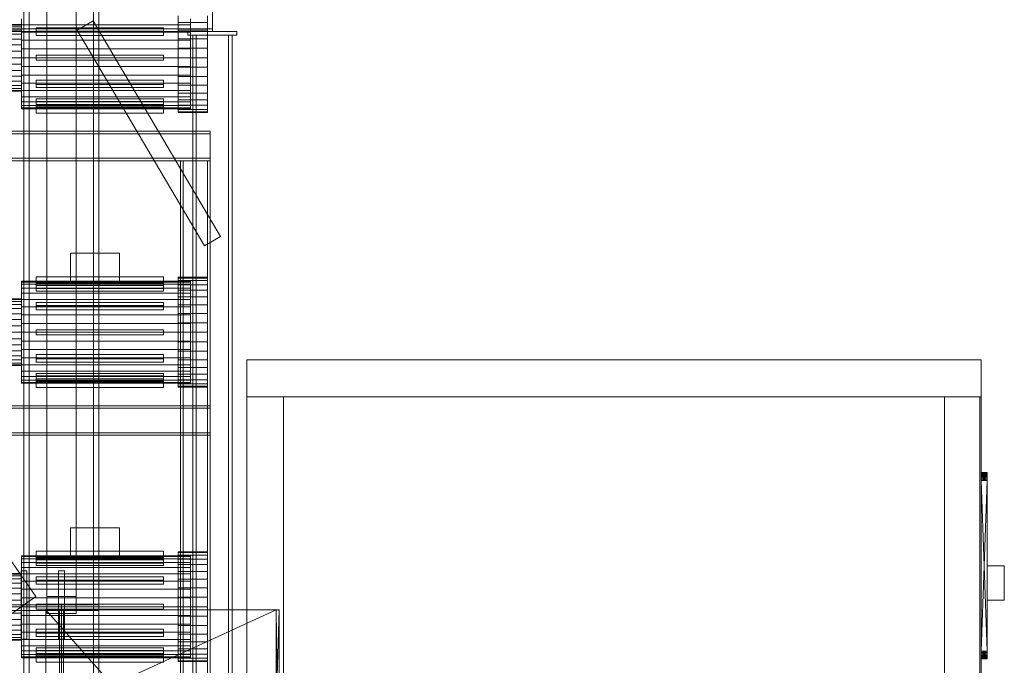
# Model space of a CAD drawing. Header units: millimetres. Extents: x -2233 to 65662, y -50530 to 6847.
# Tile 314 of 656: x 1736 to 3747, y -34473 to -33156. Entities that reach past the tile are written whole.
import ezdxf

# ---------------------------------------------------------------- set-up
doc = ezdxf.new("R2010")
doc.units = ezdxf.units.MM
for name, color, linetype, lineweight in [('frontal_C02', 7, 'Continuous', 0), ('frontal_secador', 7, 'Continuous', 0), ('frontal_tolva', 7, 'Continuous', 0)]:
    doc.layers.add(name, color=color, linetype=linetype, lineweight=lineweight)

msp = doc.modelspace()

# ---------------------------------------------------------------- linework, layer by layer
at = {"layer": 'frontal_C02'}
for p, q in [((2130, -33124.613), (2130, -33174.613)), ((2130, -33174.613), (-2130, -33174.613)), ((1886.358, -33157.947), (1853.642, -33177.279)), ((2146.358, -33597.947), (1886.358, -33157.947)), ((2130, -33174.613), (2130, -33179.613)), ((2130, -33179.613), (-2130, -33179.613)), ((2113.642, -33617.279), (1853.642, -33177.279)), ((2080, -33179.613), (2180, -33179.613)), ((2080, -33187.613), (2080, -33179.613)), ((2080, -33187.613), (2180, -33187.613)), ((2090, -33187.613), (2097, -33187.613)), ((2090, -35975), (2090, -33187.613)), ((2097, -35975), (2097, -33187.613)), ((2097, -33187.613), (2163, -33187.613)), ((2163, -33187.613), (2170, -33187.613)), ((2163, -35975), (2163, -33187.613)), ((2170, -35975), (2170, -33187.613)), ((2180, -33187.613), (2180, -33179.613)), ((2146.358, -33597.947), (2113.642, -33617.279))]:
    msp.add_line(p, q, dxfattribs=at)
at = {"layer": 'frontal_secador'}
for p, q in [((1740, -33166.65), (1740, -33153.831)), ((2060, -33161.508), (2060, -33147.703)), ((2085, -33166.65), (2085, -33153.831)), ((2120, -33161.508), (2120, -33147.703)), ((1740, -33165.5), (1715, -33165.5)), ((1740, -33166.807), (1715, -33166.807)), ((1740, -33170.676), (1715, -33170.676)), ((1740, -33166.807), (1740, -33165.5)), ((1740, -33181.5), (1740, -33166.65)), ((2085, -33166.65), (1740, -33166.65)), ((1740, -33170.676), (1740, -33166.807)), ((1740, -33176.96), (1740, -33170.676)), ((1770, -33179.17), (1770, -33172.67)), ((1770, -33172.67), (2030, -33172.67)), ((1770, -33181.33), (1770, -33172.67)), ((2030, -33172.67), (2030, -33179.17)), ((2030, -33172.67), (2030, -33181.33)), ((2060, -33177.5), (2060, -33161.508)), ((2120, -33161.508), (2060, -33161.508)), ((2085, -33181.5), (2085, -33166.65)), ((2120, -33177.5), (2120, -33161.508)), ((1740, -33176.96), (1715, -33176.96)), ((1740, -33185.417), (1715, -33185.417)), ((1740, -33195.721), (1715, -33195.721)), ((1740, -33185.417), (1740, -33176.96)), ((1740, -33197.93), (1740, -33181.5)), ((2085, -33181.5), (1740, -33181.5)), ((1740, -33195.721), (1740, -33185.417)), ((1740, -33207.478), (1740, -33195.721)), ((2030, -33179.17), (1770, -33179.17)), ((1770, -33179.17), (1770, -33187.83)), ((2030, -33181.33), (1770, -33181.33)), ((1770, -33181.33), (1770, -33187.83)), ((1770, -33187.83), (2030, -33187.83)), ((2030, -33187.83), (2030, -33179.17)), ((2030, -33187.83), (2030, -33181.33)), ((2060, -33195.194), (2060, -33177.5)), ((2120, -33177.5), (2060, -33177.5)), ((2060, -33214.051), (2060, -33195.194)), ((2120, -33195.194), (2060, -33195.194)), ((2085, -33197.93), (2085, -33181.5)), ((2120, -33195.194), (2120, -33177.5)), ((2120, -33214.051), (2120, -33195.194)), ((1740, -33207.478), (1715, -33207.478)), ((1740, -33215.441), (1740, -33197.93)), ((2085, -33197.93), (1740, -33197.93)), ((1740, -33220.234), (1740, -33207.478)), ((1740, -33233.5), (1740, -33215.441)), ((2085, -33215.441), (1740, -33215.441)), ((2060, -33233.5), (2060, -33214.051)), ((2120, -33214.051), (2060, -33214.051)), ((2085, -33215.441), (2085, -33197.93)), ((2085, -33233.5), (2085, -33215.441)), ((2120, -33233.5), (2120, -33214.051)), ((1740, -33220.234), (1715, -33220.234)), ((1715, -33233.5), (1740, -33233.5)), ((1740, -33233.5), (1740, -33220.234)), ((1740, -33233.5), (1740, -33251.559)), ((1740, -33233.5), (2085, -33233.5)), ((1740, -33246.766), (1740, -33233.5)), ((1770, -33228.5), (2030, -33228.5)), ((1770, -33238.5), (1770, -33228.5)), ((2030, -33238.5), (2030, -33228.5)), ((2060, -33233.5), (2060, -33252.949)), ((2060, -33233.5), (2120, -33233.5)), ((2085, -33251.559), (2085, -33233.5)), ((2120, -33252.949), (2120, -33233.5)), ((1740, -33246.766), (1715, -33246.766)), ((1740, -33246.766), (1740, -33259.522)), ((1740, -33251.559), (1740, -33269.07)), ((2085, -33251.559), (1740, -33251.559)), ((1770, -33238.5), (2030, -33238.5)), ((2060, -33252.949), (2060, -33271.806)), ((2120, -33252.949), (2060, -33252.949)), ((2085, -33251.559), (2085, -33269.07)), ((2120, -33252.949), (2120, -33271.806)), ((1740, -33259.522), (1715, -33259.522)), ((1740, -33271.279), (1715, -33271.279)), ((1740, -33259.522), (1740, -33271.279)), ((1740, -33269.07), (1740, -33285.5)), ((2085, -33269.07), (1740, -33269.07)), ((1740, -33271.279), (1740, -33281.583)), ((2060, -33271.806), (2060, -33289.5)), ((2120, -33271.806), (2060, -33271.806)), ((2085, -33269.07), (2085, -33285.5)), ((2120, -33271.806), (2120, -33289.5)), ((1740, -33281.583), (1715, -33281.583)), ((1740, -33290.04), (1715, -33290.04)), ((1740, -33296.324), (1715, -33296.324)), ((1740, -33281.583), (1740, -33290.04)), ((1740, -33285.5), (1740, -33300.35)), ((2085, -33285.5), (1740, -33285.5)), ((1740, -33290.04), (1740, -33296.324)), ((1740, -33296.324), (1740, -33300.193)), ((1770, -33279.17), (2030, -33279.17)), ((1770, -33285.67), (1770, -33279.17)), ((1770, -33287.83), (1770, -33279.17)), ((2030, -33285.67), (1770, -33285.67)), ((1770, -33285.67), (1770, -33294.33)), ((1770, -33287.83), (1770, -33294.33)), ((2030, -33287.83), (1770, -33287.83)), ((1770, -33294.33), (2030, -33294.33)), ((2030, -33279.17), (2030, -33285.67)), ((2030, -33279.17), (2030, -33287.83)), ((2030, -33294.33), (2030, -33285.67)), ((2030, -33294.33), (2030, -33287.83)), ((2060, -33289.5), (2060, -33305.492)), ((2120, -33289.5), (2060, -33289.5)), ((2085, -33285.5), (2085, -33300.35)), ((2120, -33289.5), (2120, -33305.492)), ((1740, -33300.193), (1715, -33300.193)), ((1740, -33301.5), (1715, -33301.5)), ((1740, -33300.193), (1740, -33301.5)), ((1740, -33300.35), (1740, -33313.169)), ((2085, -33300.35), (1740, -33300.35)), ((1740, -33313.169), (1740, -33323.567)), ((2085, -33313.169), (1740, -33313.169)), ((2060, -33305.492), (2060, -33319.297)), ((2120, -33305.492), (2060, -33305.492)), ((2085, -33300.35), (2085, -33313.169)), ((2085, -33313.169), (2085, -33323.567)), ((2120, -33305.492), (2120, -33319.297)), ((1740, -33323.567), (1740, -33331.228)), ((2085, -33323.567), (1740, -33323.567)), ((1740, -33331.228), (1740, -33335.92)), ((2085, -33331.228), (1740, -33331.228)), ((1740, -33335.92), (1740, -33337.5)), ((2085, -33335.92), (1740, -33335.92)), ((1770, -33317.603), (2030, -33317.603)), ((1770, -33328.861), (1770, -33317.603)), ((1770, -33322.603), (1770, -33317.603)), ((1770, -33322.603), (1770, -33333.861)), ((2030, -33322.603), (1770, -33322.603)), ((2030, -33328.861), (1770, -33328.861)), ((1770, -33328.861), (1770, -33333.861)), ((1770, -33333.5), (2030, -33333.5)), ((1770, -33346.5), (1770, -33333.5)), ((1770, -33333.861), (2030, -33333.861)), ((2030, -33317.603), (2030, -33328.861)), ((2030, -33317.603), (2030, -33322.603)), ((2030, -33333.861), (2030, -33322.603)), ((2030, -33333.861), (2030, -33328.861)), ((2030, -33333.5), (2030, -33346.5)), ((2060, -33319.297), (2060, -33330.495)), ((2120, -33319.297), (2060, -33319.297)), ((2060, -33330.495), (2060, -33338.746)), ((2120, -33330.495), (2060, -33330.495)), ((2085, -33323.567), (2085, -33331.228)), ((2085, -33331.228), (2085, -33335.92)), ((2085, -33335.92), (2085, -33337.5)), ((2120, -33319.297), (2120, -33330.495)), ((2120, -33330.495), (2120, -33338.746)), ((2085, -33337.5), (1740, -33337.5)), ((2030, -33346.5), (1770, -33346.5)), ((2060, -33338.746), (2060, -33343.798)), ((2120, -33338.746), (2060, -33338.746)), ((2060, -33343.798), (2060, -33345.5)), ((2120, -33343.798), (2060, -33343.798)), ((2120, -33345.5), (2060, -33345.5)), ((2120, -33338.746), (2120, -33343.798)), ((2120, -33343.798), (2120, -33345.5)), ((1325, -33383.5), (2125, -33383.5)), ((1325, -33388.5), (2125, -33388.5)), ((2125, -33388.5), (2125, -33383.5)), ((2125, -33438.5), (2125, -33388.5)), ((1325, -33438.5), (2125, -33438.5)), ((1325, -33443.5), (2125, -33443.5)), ((2065, -33443.5), (2070, -33443.5)), ((2065, -35980), (2065, -33443.5)), ((2070, -35980), (2070, -33443.5)), ((2070, -33443.5), (2120, -33443.5)), ((2120, -33443.5), (2125, -33443.5)), ((2120, -35980), (2120, -33443.5)), ((2125, -33443.5), (2125, -33438.5)), ((2125, -35980), (2125, -33443.5)), ((1840, -33632.5), (1940, -33632.5)), ((1840, -33692.5), (1840, -33632.5)), ((1940, -33692.5), (1940, -33632.5)), ((1740, -33691.08), (1740, -33689.5)), ((2085, -33689.5), (1740, -33689.5)), ((1740, -33695.772), (1740, -33691.08)), ((2085, -33691.08), (1740, -33691.08)), ((1740, -33703.433), (1740, -33695.772)), ((2085, -33695.772), (1740, -33695.772)), ((2030, -33680.5), (1770, -33680.5)), ((1770, -33680.5), (1770, -33693.5)), ((1770, -33704.397), (1770, -33693.139)), ((1770, -33693.139), (2030, -33693.139)), ((1770, -33698.139), (1770, -33693.139)), ((1770, -33693.5), (2030, -33693.5)), ((2030, -33698.139), (1770, -33698.139)), ((1770, -33698.139), (1770, -33709.397)), ((1840, -33692.5), (1940, -33692.5)), ((2030, -33693.5), (2030, -33680.5)), ((2030, -33693.139), (2030, -33704.397)), ((2030, -33693.139), (2030, -33698.139)), ((2030, -33709.397), (2030, -33698.139)), ((2060, -33683.202), (2060, -33681.5)), ((2120, -33681.5), (2060, -33681.5)), ((2060, -33688.254), (2060, -33683.202)), ((2120, -33683.202), (2060, -33683.202)), ((2060, -33696.505), (2060, -33688.254)), ((2120, -33688.254), (2060, -33688.254)), ((2060, -33707.703), (2060, -33696.505)), ((2120, -33696.505), (2060, -33696.505)), ((2085, -33691.08), (2085, -33689.5)), ((2085, -33695.772), (2085, -33691.08)), ((2085, -33703.433), (2085, -33695.772)), ((2120, -33683.202), (2120, -33681.5)), ((2120, -33688.254), (2120, -33683.202)), ((2120, -33696.505), (2120, -33688.254)), ((2120, -33707.703), (2120, -33696.505)), ((1740, -33713.831), (1740, -33703.433)), ((2085, -33703.433), (1740, -33703.433)), ((1740, -33726.65), (1740, -33713.831)), ((2085, -33713.831), (1740, -33713.831)), ((2030, -33704.397), (1770, -33704.397)), ((1770, -33704.397), (1770, -33709.397)), ((1770, -33709.397), (2030, -33709.397)), ((2030, -33709.397), (2030, -33704.397)), ((2060, -33721.508), (2060, -33707.703)), ((2120, -33707.703), (2060, -33707.703)), ((2085, -33713.831), (2085, -33703.433)), ((2085, -33726.65), (2085, -33713.831)), ((2120, -33721.508), (2120, -33707.703)), ((1740, -33725.5), (1715, -33725.5)), ((1740, -33726.807), (1715, -33726.807)), ((1740, -33730.676), (1715, -33730.676)), ((1740, -33736.96), (1715, -33736.96)), ((1740, -33726.807), (1740, -33725.5)), ((1740, -33741.5), (1740, -33726.65)), ((2085, -33726.65), (1740, -33726.65)), ((1740, -33730.676), (1740, -33726.807)), ((1740, -33736.96), (1740, -33730.676)), ((1740, -33745.417), (1740, -33736.96)), ((1770, -33739.17), (1770, -33732.67)), ((1770, -33732.67), (2030, -33732.67)), ((1770, -33741.33), (1770, -33732.67)), ((2030, -33739.17), (1770, -33739.17)), ((1770, -33739.17), (1770, -33747.83)), ((2030, -33732.67), (2030, -33739.17)), ((2030, -33732.67), (2030, -33741.33)), ((2030, -33747.83), (2030, -33739.17)), ((2060, -33737.5), (2060, -33721.508)), ((2120, -33721.508), (2060, -33721.508)), ((2060, -33755.194), (2060, -33737.5)), ((2120, -33737.5), (2060, -33737.5)), ((2085, -33741.5), (2085, -33726.65)), ((2120, -33737.5), (2120, -33721.508)), ((2120, -33755.194), (2120, -33737.5)), ((1740, -33745.417), (1715, -33745.417)), ((1740, -33755.721), (1715, -33755.721)), ((1740, -33757.93), (1740, -33741.5)), ((2085, -33741.5), (1740, -33741.5)), ((1740, -33755.721), (1740, -33745.417)), ((1740, -33767.478), (1740, -33755.721)), ((1740, -33775.441), (1740, -33757.93)), ((2085, -33757.93), (1740, -33757.93)), ((2030, -33741.33), (1770, -33741.33)), ((1770, -33741.33), (1770, -33747.83)), ((1770, -33747.83), (2030, -33747.83)), ((2030, -33747.83), (2030, -33741.33)), ((2060, -33774.051), (2060, -33755.194)), ((2120, -33755.194), (2060, -33755.194)), ((2085, -33757.93), (2085, -33741.5)), ((2085, -33775.441), (2085, -33757.93)), ((2120, -33774.051), (2120, -33755.194)), ((1740, -33767.478), (1715, -33767.478)), ((1740, -33780.234), (1740, -33767.478)), ((1740, -33793.5), (1740, -33775.441)), ((2085, -33775.441), (1740, -33775.441)), ((2060, -33793.5), (2060, -33774.051)), ((2120, -33774.051), (2060, -33774.051)), ((2085, -33793.5), (2085, -33775.441)), ((2120, -33793.5), (2120, -33774.051)), ((1740, -33780.234), (1715, -33780.234)), ((1715, -33793.5), (1740, -33793.5)), ((1740, -33793.5), (1740, -33780.234)), ((1740, -33793.5), (1740, -33811.559)), ((1740, -33793.5), (2085, -33793.5)), ((1740, -33806.766), (1740, -33793.5)), ((1770, -33788.5), (2030, -33788.5)), ((1770, -33798.5), (1770, -33788.5)), ((1770, -33798.5), (2030, -33798.5)), ((2030, -33798.5), (2030, -33788.5)), ((2060, -33793.5), (2060, -33812.949)), ((2060, -33793.5), (2120, -33793.5)), ((2085, -33811.559), (2085, -33793.5)), ((2120, -33812.949), (2120, -33793.5)), ((1740, -33806.766), (1715, -33806.766)), ((1740, -33819.522), (1715, -33819.522)), ((1740, -33806.766), (1740, -33819.522)), ((1740, -33811.559), (1740, -33829.07)), ((2085, -33811.559), (1740, -33811.559)), ((1740, -33819.522), (1740, -33831.279)), ((2060, -33812.949), (2060, -33831.806)), ((2120, -33812.949), (2060, -33812.949)), ((2085, -33811.559), (2085, -33829.07)), ((2120, -33812.949), (2120, -33831.806)), ((1740, -33831.279), (1715, -33831.279)), ((1740, -33829.07), (1740, -33845.5)), ((2085, -33829.07), (1740, -33829.07)), ((1740, -33831.279), (1740, -33841.583)), ((1770, -33839.17), (2030, -33839.17)), ((1770, -33845.67), (1770, -33839.17)), ((1770, -33847.83), (1770, -33839.17)), ((2030, -33839.17), (2030, -33845.67)), ((2030, -33839.17), (2030, -33847.83)), ((2060, -33831.806), (2060, -33849.5)), ((2120, -33831.806), (2060, -33831.806)), ((2085, -33829.07), (2085, -33845.5)), ((2120, -33831.806), (2120, -33849.5)), ((1740, -33841.583), (1715, -33841.583)), ((1740, -33850.04), (1715, -33850.04)), ((1740, -33856.324), (1715, -33856.324)), ((1740, -33841.583), (1740, -33850.04)), ((1740, -33845.5), (1740, -33860.35)), ((2085, -33845.5), (1740, -33845.5)), ((1740, -33850.04), (1740, -33856.324)), ((1740, -33856.324), (1740, -33860.193)), ((2030, -33845.67), (1770, -33845.67)), ((1770, -33845.67), (1770, -33854.33)), ((1770, -33847.83), (1770, -33854.33)), ((2030, -33847.83), (1770, -33847.83)), ((1770, -33854.33), (2030, -33854.33)), ((2030, -33854.33), (2030, -33845.67)), ((2030, -33854.33), (2030, -33847.83)), ((2060, -33849.5), (2060, -33865.492)), ((2120, -33849.5), (2060, -33849.5)), ((2085, -33845.5), (2085, -33860.35)), ((2120, -33849.5), (2120, -33865.492)), ((2200, -33850), (3700, -33850)), ((2200, -33925), (2200, -33850)), ((3700, -33925), (3700, -33850)), ((1740, -33860.193), (1715, -33860.193)), ((1740, -33861.5), (1715, -33861.5)), ((1740, -33860.193), (1740, -33861.5)), ((1740, -33860.35), (1740, -33873.169)), ((2085, -33860.35), (1740, -33860.35)), ((1740, -33873.169), (1740, -33883.567)), ((2085, -33873.169), (1740, -33873.169)), ((1770, -33877.603), (2030, -33877.603)), ((1770, -33888.861), (1770, -33877.603)), ((1770, -33882.603), (1770, -33877.603)), ((2030, -33877.603), (2030, -33888.861)), ((2030, -33877.603), (2030, -33882.603)), ((2060, -33865.492), (2060, -33879.297)), ((2120, -33865.492), (2060, -33865.492)), ((2060, -33879.297), (2060, -33890.495)), ((2120, -33879.297), (2060, -33879.297)), ((2085, -33860.35), (2085, -33873.169)), ((2085, -33873.169), (2085, -33883.567)), ((2120, -33865.492), (2120, -33879.297)), ((2120, -33879.297), (2120, -33890.495)), ((1740, -33883.567), (1740, -33891.228)), ((2085, -33883.567), (1740, -33883.567)), ((1740, -33891.228), (1740, -33895.92)), ((2085, -33891.228), (1740, -33891.228)), ((1740, -33895.92), (1740, -33897.5)), ((2085, -33895.92), (1740, -33895.92)), ((2085, -33897.5), (1740, -33897.5)), ((1770, -33882.603), (1770, -33893.861)), ((2030, -33882.603), (1770, -33882.603)), ((2030, -33888.861), (1770, -33888.861)), ((1770, -33888.861), (1770, -33893.861)), ((1770, -33893.5), (2030, -33893.5)), ((1770, -33906.5), (1770, -33893.5)), ((1770, -33893.861), (2030, -33893.861)), ((2030, -33893.861), (2030, -33882.603)), ((2030, -33893.861), (2030, -33888.861)), ((2030, -33893.5), (2030, -33906.5)), ((2060, -33890.495), (2060, -33898.746)), ((2120, -33890.495), (2060, -33890.495)), ((2060, -33898.746), (2060, -33903.798)), ((2120, -33898.746), (2060, -33898.746)), ((2085, -33883.567), (2085, -33891.228)), ((2085, -33891.228), (2085, -33895.92)), ((2085, -33895.92), (2085, -33897.5)), ((2120, -33890.495), (2120, -33898.746)), ((2120, -33898.746), (2120, -33903.798)), ((2030, -33906.5), (1770, -33906.5)), ((2060, -33903.798), (2060, -33905.5)), ((2120, -33903.798), (2060, -33903.798)), ((2120, -33905.5), (2060, -33905.5)), ((2120, -33903.798), (2120, -33905.5)), ((2200, -33925), (2275, -33925)), ((2200, -35865), (2200, -33925)), ((2200, -33925), (3700, -33925)), ((2275, -35865), (2275, -33925)), ((2275, -33925), (3625, -33925)), ((3625, -33925), (3700, -33925)), ((3625, -35865), (3625, -33925)), ((3697, -33925), (3700, -33925)), ((3697, -35865), (3697, -33925)), ((3700, -35865), (3700, -33925)), ((1325, -33943.5), (2125, -33943.5)), ((1325, -33948.5), (2125, -33948.5)), ((2125, -33948.5), (2125, -33943.5)), ((2125, -33998.5), (2125, -33948.5)), ((1325, -33998.5), (2125, -33998.5)), ((2125, -34003.5), (2125, -33998.5)), ((1325, -34003.5), (2125, -34003.5)), ((3700, -34080), (3700, -34080.64)), ((3700, -34080.16), (3700, -34080)), ((3700, -34080), (3700, -34082.56)), ((3700, -34081.44), (3700, -34080)), ((3700, -34080), (3700, -34090.24)), ((3700, -34087.84), (3700, -34080)), ((3700, -34080), (3700, -34456)), ((3700, -34454.24), (3700, -34080)), ((3712, -34080.16), (3700, -34080)), ((3712, -34080), (3700, -34080)), ((3712, -34080), (3700, -34080.16)), ((3700, -34080.64), (3700, -34080.16)), ((3700, -34081.44), (3700, -34080.16)), ((3712, -34080.64), (3700, -34080.16)), ((3712, -34080.16), (3700, -34080.16)), ((3712, -34080.16), (3700, -34080.64)), ((3700, -34080.64), (3700, -34082.56)), ((3700, -34081.44), (3700, -34080.64)), ((3712, -34081.44), (3700, -34080.64)), ((3712, -34080.64), (3700, -34080.64)), ((3712, -34080.64), (3700, -34081.44)), ((3712, -34080.64), (3712, -34080)), ((3712, -34080), (3712, -34080.16)), ((3712, -34082.56), (3712, -34080)), ((3712, -34080), (3712, -34081.44)), ((3712, -34090.24), (3712, -34080)), ((3712, -34080), (3712, -34087.84)), ((3712, -34456), (3712, -34080)), ((3712, -34080), (3712, -34454.24)), ((3712, -34080.16), (3712, -34080.64)), ((3712, -34080.16), (3712, -34081.44)), ((3712, -34082.56), (3712, -34080.64)), ((3712, -34080.64), (3712, -34081.44)), ((3700, -34082.56), (3700, -34081.44)), ((3700, -34084), (3700, -34081.44)), ((3700, -34087.84), (3700, -34081.44)), ((3712, -34082.56), (3700, -34081.44)), ((3712, -34081.44), (3700, -34081.44)), ((3712, -34081.44), (3700, -34082.56)), ((3700, -34082.56), (3700, -34085.76)), ((3700, -34084), (3700, -34082.56)), ((3700, -34082.56), (3700, -34090.24)), ((3712, -34084), (3700, -34082.56)), ((3712, -34082.56), (3700, -34082.56)), ((3712, -34082.56), (3700, -34084)), ((3700, -34085.76), (3700, -34084)), ((3700, -34087.84), (3700, -34084)), ((3712, -34085.76), (3700, -34084)), ((3712, -34084), (3700, -34084)), ((3712, -34084), (3700, -34085.76)), ((3700, -34085.76), (3700, -34090.24)), ((3700, -34087.84), (3700, -34085.76)), ((3712, -34087.84), (3700, -34085.76)), ((3712, -34085.76), (3700, -34085.76)), ((3712, -34085.76), (3700, -34087.84)), ((3700, -34090.24), (3700, -34087.84)), ((3700, -34092.96), (3700, -34087.84)), ((3700, -34444), (3700, -34087.84)), ((3700, -34454.24), (3700, -34087.84)), ((3712, -34090.24), (3700, -34087.84)), ((3712, -34087.84), (3700, -34087.84)), ((3712, -34087.84), (3700, -34090.24)), ((3700, -34090.24), (3700, -34096)), ((3700, -34092.96), (3700, -34090.24)), ((3700, -34090.24), (3700, -34447.04)), ((3700, -34090.24), (3700, -34456)), ((3712, -34092.96), (3700, -34090.24)), ((3712, -34090.24), (3700, -34090.24)), ((3712, -34090.24), (3700, -34092.96)), ((3700, -34096), (3700, -34092.96)), ((3700, -34444), (3700, -34092.96)), ((3712, -34096), (3700, -34092.96)), ((3712, -34092.96), (3700, -34092.96)), ((3712, -34092.96), (3700, -34096)), ((3700, -34096), (3700, -34447.04)), ((3700, -34444), (3700, -34096)), ((3712, -34444), (3700, -34096)), ((3712, -34096), (3700, -34096)), ((3712, -34096), (3700, -34444)), ((3712, -34081.44), (3712, -34082.56)), ((3712, -34081.44), (3712, -34084)), ((3712, -34081.44), (3712, -34087.84)), ((3712, -34085.76), (3712, -34082.56)), ((3712, -34082.56), (3712, -34084)), ((3712, -34090.24), (3712, -34082.56)), ((3712, -34084), (3712, -34085.76)), ((3712, -34084), (3712, -34087.84)), ((3712, -34090.24), (3712, -34085.76)), ((3712, -34085.76), (3712, -34087.84)), ((3712, -34087.84), (3712, -34090.24)), ((3712, -34087.84), (3712, -34092.96)), ((3712, -34087.84), (3712, -34444)), ((3712, -34087.84), (3712, -34454.24)), ((3712, -34096), (3712, -34090.24)), ((3712, -34090.24), (3712, -34092.96)), ((3712, -34447.04), (3712, -34090.24)), ((3712, -34456), (3712, -34090.24)), ((3712, -34092.96), (3712, -34096)), ((3712, -34092.96), (3712, -34444)), ((3712, -34447.04), (3712, -34096)), ((3712, -34096), (3712, -34444)), ((1840, -34192.5), (1940, -34192.5)), ((1840, -34252.5), (1840, -34192.5)), ((1940, -34252.5), (1940, -34192.5)), ((2030, -34240.5), (1770, -34240.5)), ((1770, -34240.5), (1770, -34253.5)), ((2030, -34253.5), (2030, -34240.5)), ((2060, -34243.202), (2060, -34241.5)), ((2120, -34241.5), (2060, -34241.5)), ((2120, -34243.202), (2120, -34241.5)), ((1740, -34251.08), (1740, -34249.5)), ((2085, -34249.5), (1740, -34249.5)), ((1740, -34255.772), (1740, -34251.08)), ((2085, -34251.08), (1740, -34251.08)), ((1740, -34263.433), (1740, -34255.772)), ((2085, -34255.772), (1740, -34255.772)), ((1770, -34264.397), (1770, -34253.139)), ((1770, -34253.139), (2030, -34253.139)), ((1770, -34258.139), (1770, -34253.139)), ((1770, -34253.5), (2030, -34253.5)), ((2030, -34258.139), (1770, -34258.139)), ((1770, -34258.139), (1770, -34269.397)), ((1840, -34252.5), (1940, -34252.5)), ((2030, -34253.139), (2030, -34264.397)), ((2030, -34253.139), (2030, -34258.139)), ((2030, -34269.397), (2030, -34258.139)), ((2060, -34248.254), (2060, -34243.202)), ((2120, -34243.202), (2060, -34243.202)), ((2060, -34256.505), (2060, -34248.254)), ((2120, -34248.254), (2060, -34248.254)), ((2060, -34267.703), (2060, -34256.505)), ((2120, -34256.505), (2060, -34256.505)), ((2085, -34251.08), (2085, -34249.5)), ((2085, -34255.772), (2085, -34251.08)), ((2085, -34263.433), (2085, -34255.772)), ((2120, -34248.254), (2120, -34243.202)), ((2120, -34256.505), (2120, -34248.254)), ((2120, -34267.703), (2120, -34256.505)), ((1740, -34273.831), (1740, -34263.433)), ((2085, -34263.433), (1740, -34263.433)), ((1740, -34286.65), (1740, -34273.831)), ((2085, -34273.831), (1740, -34273.831)), ((2030, -34264.397), (1770, -34264.397)), ((1770, -34264.397), (1770, -34269.397)), ((1770, -34269.397), (2030, -34269.397)), ((2030, -34269.397), (2030, -34264.397)), ((2060, -34281.508), (2060, -34267.703)), ((2120, -34267.703), (2060, -34267.703)), ((2060, -34297.5), (2060, -34281.508)), ((2120, -34281.508), (2060, -34281.508)), ((2085, -34273.831), (2085, -34263.433)), ((2085, -34286.65), (2085, -34273.831)), ((2120, -34281.508), (2120, -34267.703)), ((2120, -34297.5), (2120, -34281.508)), ((3712, -34270), (3747, -34270)), ((3712, -34340), (3712, -34270)), ((3747, -34340), (3747, -34270)), ((1740, -34285.5), (1715, -34285.5)), ((1740, -34286.807), (1715, -34286.807)), ((1740, -34290.676), (1715, -34290.676)), ((1740, -34296.96), (1715, -34296.96)), ((1740, -34286.807), (1740, -34285.5)), ((1740, -34301.5), (1740, -34286.65)), ((2085, -34286.65), (1740, -34286.65)), ((1740, -34290.676), (1740, -34286.807)), ((1740, -34296.96), (1740, -34290.676)), ((1740, -34305.417), (1740, -34296.96)), ((1740, -34317.93), (1740, -34301.5)), ((2085, -34301.5), (1740, -34301.5)), ((1770, -34299.17), (1770, -34292.67)), ((1770, -34292.67), (2030, -34292.67)), ((1770, -34301.33), (1770, -34292.67)), ((2030, -34299.17), (1770, -34299.17)), ((1770, -34299.17), (1770, -34307.83)), ((2030, -34301.33), (1770, -34301.33)), ((1770, -34301.33), (1770, -34307.83)), ((2030, -34292.67), (2030, -34299.17)), ((2030, -34292.67), (2030, -34301.33)), ((2030, -34307.83), (2030, -34299.17)), ((2030, -34307.83), (2030, -34301.33)), ((2060, -34315.194), (2060, -34297.5)), ((2120, -34297.5), (2060, -34297.5)), ((2085, -34301.5), (2085, -34286.65)), ((2085, -34317.93), (2085, -34301.5)), ((2120, -34315.194), (2120, -34297.5)), ((1740, -34305.417), (1715, -34305.417)), ((1740, -34315.721), (1715, -34315.721)), ((1740, -34315.721), (1740, -34305.417)), ((1740, -34327.478), (1740, -34315.721)), ((1740, -34335.441), (1740, -34317.93)), ((2085, -34317.93), (1740, -34317.93)), ((1770, -34307.83), (2030, -34307.83)), ((2060, -34334.051), (2060, -34315.194)), ((2120, -34315.194), (2060, -34315.194)), ((2085, -34335.441), (2085, -34317.93)), ((2120, -34334.051), (2120, -34315.194)), ((1740, -34327.478), (1715, -34327.478)), ((1740, -34340.234), (1715, -34340.234)), ((1740, -34340.234), (1740, -34327.478)), ((1740, -34353.5), (1740, -34335.441)), ((2085, -34335.441), (1740, -34335.441)), ((1740, -34353.5), (1740, -34340.234)), ((2060, -34353.5), (2060, -34334.051)), ((2120, -34334.051), (2060, -34334.051)), ((2085, -34353.5), (2085, -34335.441)), ((2120, -34353.5), (2120, -34334.051)), ((3712, -34340), (3747, -34340)), ((1715, -34353.5), (1740, -34353.5)), ((1740, -34353.5), (1740, -34371.559)), ((1740, -34353.5), (2085, -34353.5)), ((1740, -34366.766), (1740, -34353.5)), ((1770, -34348.5), (2030, -34348.5)), ((1770, -34358.5), (1770, -34348.5)), ((1770, -34358.5), (2030, -34358.5)), ((1790, -34575.203), (1790, -34360)), ((1790, -34890), (1790, -34360)), ((2260, -34890), (1790, -34360)), ((2260, -34360), (1790, -34360)), ((2260, -34360), (1790, -34575.203)), ((2030, -34358.5), (2030, -34348.5)), ((2060, -34353.5), (2060, -34372.949)), ((2060, -34353.5), (2120, -34353.5)), ((2085, -34371.559), (2085, -34353.5)), ((2120, -34372.949), (2120, -34353.5)), ((2260, -34360), (2260, -34575.203)), ((2260, -34360), (2260, -34890)), ((2266, -34890), (2260, -34360)), ((2266, -34360), (2260, -34360)), ((2266, -34360), (2260, -34575.203)), ((2266, -34360), (2266, -34575.203)), ((2266, -34360), (2266, -34890)), ((1740, -34366.766), (1715, -34366.766)), ((1740, -34379.522), (1715, -34379.522)), ((1740, -34366.766), (1740, -34379.522)), ((1740, -34371.559), (1740, -34389.07)), ((2085, -34371.559), (1740, -34371.559)), ((1740, -34379.522), (1740, -34391.279)), ((2060, -34372.949), (2060, -34391.806)), ((2120, -34372.949), (2060, -34372.949)), ((2085, -34371.559), (2085, -34389.07)), ((2120, -34372.949), (2120, -34391.806)), ((1740, -34391.279), (1715, -34391.279)), ((1740, -34401.583), (1715, -34401.583)), ((1740, -34389.07), (1740, -34405.5)), ((2085, -34389.07), (1740, -34389.07)), ((1740, -34391.279), (1740, -34401.583)), ((1740, -34401.583), (1740, -34410.04)), ((1770, -34399.17), (2030, -34399.17)), ((1770, -34405.67), (1770, -34399.17)), ((1770, -34407.83), (1770, -34399.17)), ((2030, -34399.17), (2030, -34405.67)), ((2030, -34399.17), (2030, -34407.83)), ((2060, -34391.806), (2060, -34409.5)), ((2120, -34391.806), (2060, -34391.806)), ((2085, -34389.07), (2085, -34405.5)), ((2120, -34391.806), (2120, -34409.5)), ((1740, -34410.04), (1715, -34410.04)), ((1740, -34416.324), (1715, -34416.324)), ((1740, -34420.193), (1715, -34420.193)), ((1740, -34421.5), (1715, -34421.5)), ((1740, -34405.5), (1740, -34420.35)), ((2085, -34405.5), (1740, -34405.5)), ((1740, -34410.04), (1740, -34416.324)), ((1740, -34416.324), (1740, -34420.193)), ((1740, -34420.193), (1740, -34421.5)), ((1740, -34420.35), (1740, -34433.169)), ((2085, -34420.35), (1740, -34420.35)), ((2030, -34405.67), (1770, -34405.67)), ((1770, -34405.67), (1770, -34414.33)), ((1770, -34407.83), (1770, -34414.33)), ((2030, -34407.83), (1770, -34407.83)), ((1770, -34414.33), (2030, -34414.33)), ((2030, -34414.33), (2030, -34405.67)), ((2030, -34414.33), (2030, -34407.83)), ((2060, -34409.5), (2060, -34425.492)), ((2120, -34409.5), (2060, -34409.5)), ((2085, -34405.5), (2085, -34420.35)), ((2085, -34420.35), (2085, -34433.169)), ((2120, -34409.5), (2120, -34425.492)), ((1740, -34433.169), (1740, -34443.567)), ((2085, -34433.169), (1740, -34433.169)), ((1770, -34437.603), (2030, -34437.603)), ((1770, -34448.861), (1770, -34437.603)), ((1770, -34442.603), (1770, -34437.603)), ((1770, -34442.603), (1770, -34453.861)), ((2030, -34442.603), (1770, -34442.603)), ((2030, -34437.603), (2030, -34448.861)), ((2030, -34437.603), (2030, -34442.603)), ((2030, -34453.861), (2030, -34442.603)), ((2060, -34425.492), (2060, -34439.297)), ((2120, -34425.492), (2060, -34425.492)), ((2060, -34439.297), (2060, -34450.495)), ((2120, -34439.297), (2060, -34439.297)), ((2085, -34433.169), (2085, -34443.567)), ((2120, -34425.492), (2120, -34439.297)), ((2120, -34439.297), (2120, -34450.495)), ((1740, -34443.567), (1740, -34451.228)), ((2085, -34443.567), (1740, -34443.567)), ((1740, -34451.228), (1740, -34455.92)), ((2085, -34451.228), (1740, -34451.228)), ((1740, -34455.92), (1740, -34457.5)), ((2085, -34455.92), (1740, -34455.92)), ((2085, -34457.5), (1740, -34457.5)), ((2030, -34448.861), (1770, -34448.861)), ((1770, -34448.861), (1770, -34453.861)), ((1770, -34453.5), (2030, -34453.5)), ((1770, -34466.5), (1770, -34453.5)), ((1770, -34453.861), (2030, -34453.861)), ((2030, -34453.861), (2030, -34448.861)), ((2030, -34453.5), (2030, -34466.5)), ((2060, -34450.495), (2060, -34458.746)), ((2120, -34450.495), (2060, -34450.495)), ((2060, -34458.746), (2060, -34463.798)), ((2120, -34458.746), (2060, -34458.746)), ((2085, -34443.567), (2085, -34451.228)), ((2085, -34451.228), (2085, -34455.92)), ((2085, -34455.92), (2085, -34457.5)), ((2120, -34450.495), (2120, -34458.746)), ((2120, -34458.746), (2120, -34463.798)), ((3700, -34447.04), (3700, -34444)), ((3700, -34449.76), (3700, -34444)), ((3700, -34454.24), (3700, -34444)), ((3712, -34447.04), (3700, -34444)), ((3712, -34444), (3700, -34444)), ((3712, -34444), (3700, -34447.04)), ((3700, -34447.04), (3700, -34452.16)), ((3700, -34449.76), (3700, -34447.04)), ((3700, -34447.04), (3700, -34456)), ((3712, -34449.76), (3700, -34447.04)), ((3712, -34447.04), (3700, -34447.04)), ((3712, -34447.04), (3700, -34449.76)), ((3700, -34452.16), (3700, -34449.76)), ((3700, -34454.24), (3700, -34449.76)), ((3712, -34452.16), (3700, -34449.76)), ((3712, -34449.76), (3700, -34449.76)), ((3712, -34449.76), (3700, -34452.16)), ((3700, -34452.16), (3700, -34456)), ((3700, -34454.24), (3700, -34452.16)), ((3712, -34454.24), (3700, -34452.16)), ((3712, -34452.16), (3700, -34452.16)), ((3712, -34452.16), (3700, -34454.24)), ((3700, -34456), (3700, -34454.24)), ((3700, -34457.44), (3700, -34454.24)), ((3700, -34459.36), (3700, -34454.24)), ((3712, -34456), (3700, -34454.24)), ((3712, -34454.24), (3700, -34454.24)), ((3712, -34454.24), (3700, -34456)), ((3700, -34456), (3700, -34458.56)), ((3700, -34457.44), (3700, -34456)), ((3700, -34456), (3700, -34459.84)), ((3700, -34456), (3700, -34459.36)), ((3712, -34457.44), (3700, -34456)), ((3712, -34456), (3700, -34456)), ((3712, -34456), (3700, -34457.44)), ((3700, -34458.56), (3700, -34457.44)), ((3700, -34459.36), (3700, -34457.44)), ((3712, -34458.56), (3700, -34457.44)), ((3712, -34457.44), (3700, -34457.44)), ((3712, -34457.44), (3700, -34458.56)), ((3700, -34458.56), (3700, -34459.84)), ((3700, -34459.36), (3700, -34458.56)), ((3712, -34459.36), (3700, -34458.56)), ((3712, -34458.56), (3700, -34458.56)), ((3712, -34458.56), (3700, -34459.36)), ((3700, -34460), (3700, -34459.36)), ((3700, -34459.36), (3700, -34459.84)), ((3712, -34459.84), (3700, -34459.36)), ((3712, -34459.36), (3700, -34459.36)), ((3712, -34459.36), (3700, -34459.84)), ((3700, -34459.84), (3700, -34460)), ((3712, -34460), (3700, -34459.84)), ((3712, -34459.84), (3700, -34459.84)), ((3712, -34459.84), (3700, -34460)), ((3700, -34460), (3712, -34460)), ((3712, -34444), (3712, -34447.04)), ((3712, -34444), (3712, -34449.76)), ((3712, -34444), (3712, -34454.24)), ((3712, -34452.16), (3712, -34447.04)), ((3712, -34447.04), (3712, -34449.76)), ((3712, -34456), (3712, -34447.04)), ((3712, -34449.76), (3712, -34452.16)), ((3712, -34449.76), (3712, -34454.24)), ((3712, -34456), (3712, -34452.16)), ((3712, -34452.16), (3712, -34454.24)), ((3712, -34454.24), (3712, -34456)), ((3712, -34454.24), (3712, -34457.44)), ((3712, -34454.24), (3712, -34459.36)), ((3712, -34458.56), (3712, -34456)), ((3712, -34456), (3712, -34457.44)), ((3712, -34459.84), (3712, -34456)), ((3712, -34459.36), (3712, -34456)), ((3712, -34457.44), (3712, -34458.56)), ((3712, -34457.44), (3712, -34459.36)), ((3712, -34459.84), (3712, -34458.56)), ((3712, -34458.56), (3712, -34459.36)), ((3712, -34459.36), (3712, -34460)), ((3712, -34459.84), (3712, -34459.36)), ((3712, -34460), (3712, -34459.84)), ((2030, -34466.5), (1770, -34466.5)), ((2060, -34463.798), (2060, -34465.5)), ((2120, -34463.798), (2060, -34463.798)), ((2120, -34465.5), (2060, -34465.5)), ((2120, -34463.798), (2120, -34465.5))]:
    msp.add_line(p, q, dxfattribs=at)
at = {"layer": 'frontal_tolva'}
for p, q in [((1745, -35980), (1745, -32700)), ((1756, -35980), (1756, -32700)), ((1887, -35980), (1887, -32700)), ((1898, -35980), (1898, -32700)), ((1769.584, -34332.806), (722.584, -32835.806)), ((1791.5, -34332.806), (1791.5, -32835.806)), ((1851.5, -32835.806), (1851.5, -34332.806)), ((1791.5, -32870.194), (1791.5, -34367.194)), ((1851.5, -34367.194), (1851.5, -32870.194)), ((1739, -34280), (1751, -34280)), ((1739, -34420), (1739, -34280)), ((1751, -34420), (1751, -34280)), ((1815.5, -34280), (1827.5, -34280)), ((1815.5, -34420), (1815.5, -34280)), ((1827.5, -34420), (1827.5, -34280)), ((1769.584, -34332.806), (1720.416, -34367.194)), ((1851.5, -34332.806), (1791.5, -34332.806)), ((1791.5, -34332.806), (1791.5, -34367.194)), ((1851.5, -34367.194), (1851.5, -34332.806)), ((-1821.5, -34350), (1821.5, -34350)), ((-1821.5, -34361), (1821.5, -34361)), ((1745, -34350), (1898, -34350)), ((1745, -34361), (1745, -34350)), ((1745, -34361), (1898, -34361)), ((1817.5, -34361), (1825.5, -34361)), ((1817.5, -34492), (1817.5, -34361)), ((1821.5, -34361), (1821.5, -34350)), ((1821.5, -34492), (1821.5, -34361)), ((1825.5, -34492), (1825.5, -34361)), ((1898, -34361), (1898, -34350)), ((1791.5, -34367.194), (1851.5, -34367.194)), ((1739, -34420), (1751, -34420)), ((1815.5, -34420), (1827.5, -34420))]:
    msp.add_line(p, q, dxfattribs=at)

doc.saveas('drawing.dxf')
